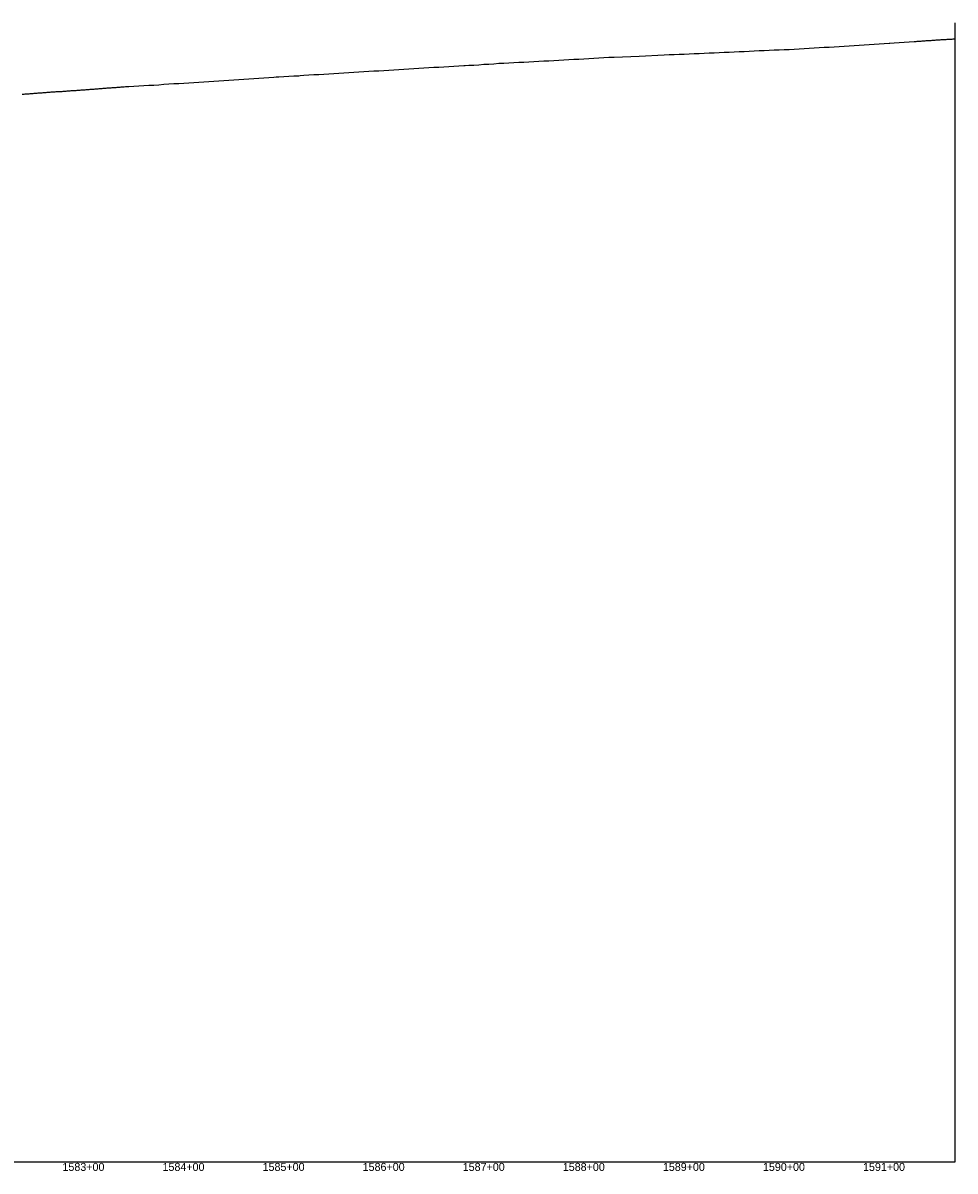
# Model space of a CAD drawing. Extents: x -3793 to 50787, y -1075 to 6138.
# Drawn here: x 45680 to 46611, y -1009 to 138 of the extents above; entities that cross this region are included whole.
import ezdxf

# ---------------------------------------------------------------- set-up
doc = ezdxf.new("R2010")
doc.units = 0
for name, color, linetype in [('RD_DDB_Profile_EX', 7, 'Continuous'), ('RD_DDB_StaTX', 7, 'Continuous'), ('RD_GPK_Profile_Cell', 7, 'Continuous'), ('RD_Sketch10', 7, 'Continuous')]:
    doc.layers.add(name, color=color, linetype=linetype)

msp = doc.modelspace()

# ---------------------------------------------------------------- linework, layer by layer
at = {"layer": 'RD_DDB_Profile_EX'}
for points in [[(46005.125091, 88.644685), (46010.124425, 88.89422), (46015.12376, 89.24341), (46020.123095, 89.492925), (46025.12243, 89.84164), (46030.121855, 90.041965), (46035.131121, 90.34179), (46040.130549, 90.642095), (46045.129879, 90.942005), (46050.129308, 91.14311), (46055.128638, 91.492245), (46060.128065, 91.8921), (46065.127393, 92.14116), (46070.12682, 92.49146), (46075.126247, 92.79175), (46080.125575, 93.042985), (46085.125002, 93.44237), (46090.124331, 93.791005), (46095.123757, 93.993035), (46100.123184, 94.34243), (46105.12281, 94.54548), (46110.122436, 94.89595), (46115.122065, 95.24785), (46120.111687, 95.44958), (46121.350563, 95.52434), (46125.112908, 95.74913), (46130.11465, 95.998345), (46135.116384, 96.34625), (46140.118103, 96.694905), (46145.119819, 96.94455), (46150.121515, 97.341625), (46155.123213, 97.738785), (46160.124887, 97.939565), (46165.116789, 98.287295), (46170.11848, 98.485875), (46175.120143, 98.73558), (46180.117974, 98.887515), (46185.114832, 99.23886), (46190.122437, 99.59058), (46195.119295, 99.742565), (46200.117112, 100.09394), (46205.113948, 100.343285), (46210.111751, 100.594625), (46215.118449, 100.895915), (46220.116252, 101.146405), (46225.113066, 101.547425), (46230.110854, 101.79866), (46235.107749, 101.99993), (46240.10699, 102.34869), (46245.116116, 102.64649), (46250.115344, 102.94545), (46255.114772, 103.24549), (46260.1141, 103.396045), (46265.113528, 103.695775), (46270.21049, 103.919275), (46295.225115, 105.01187), (46320.106699, 106.096685), (46325.106187, 106.396835), (46330.105525, 106.54657), (46335.104947, 106.74607), (46340.104286, 106.84682), (46345.103709, 107.146625), (46350.103048, 107.446), (46355.102388, 107.646495), (46360.101811, 107.84701), (46365.10115, 108.0464), (46370.100496, 108.24808), (46375.099831, 108.596315), (46380.099256, 108.74724), (46385.098591, 108.996645), (46390.098017, 109.147175), (46395.097351, 109.39742), (46400.096777, 109.597105), (46405.096113, 109.797805), (46410.095538, 110.097455), (46415.094873, 110.347305), (46420.104224, 110.59782), (46425.103652, 110.847475), (46430.103081, 111.04838), (46435.102509, 111.19961), (46440.101937, 111.44925), (46445.101366, 111.64928), (46450.100695, 111.9), (46455.100123, 112.2), (46460.099552, 112.45071), (46465.09898, 112.8), (46470.098408, 113.1), (46475.097836, 113.400615), (46480.097165, 113.7), (46485.096593, 113.850955), (46490.096022, 114.200605), (46495.09545, 114.45144), (46500.094879, 114.75136), (46505.094407, 115.10086), (46510.093835, 115.4014), (46515.093264, 115.750925), (46520.092791, 116.10051), (46525.09222, 116.45056), (46530.091648, 116.80058), (46535.091176, 117.1502), (46540.090604, 117.550175)], [(46540.090604, 117.550175), (46545.090032, 117.850065), (46545.925862, 117.908515), (46550.090572, 118.19964), (46555.090329, 118.549525), (46560.090088, 118.899325), (46565.09083, 119.24869), (46570.090587, 119.59838), (46571.092336, 119.648595), (46572.084123, 119.64878), (46573.085872, 119.798535), (46574.087618, 119.848595), (46575.090347, 119.94803), (46576.092097, 119.948615), (46577.083884, 119.998645), (46578.085633, 120.1482), (46579.087379, 120.19827), (46580.089124, 120.24834), (46581.091858, 120.297915), (46582.083646, 120.348135), (46583.085391, 120.3982), (46584.08714, 120.498085), (46585.088885, 120.548155), (46586.090634, 120.59838), (46587.093326, 120.647995), (46588.085153, 120.797835), (46589.086902, 120.8479), (46590.088648, 120.947785), (46591.090396, 120.9975), (46592.092107, 121.047585), (46593.084916, 121.047435), (46594.086665, 121.1473), (46595.08841, 121.24718), (46596.090117, 121.247655), (46597.091867, 121.34773), (46598.083692, 121.397585), (46599.08544, 121.447485), (46600.088174, 121.49716), (46601.089877, 121.547455), (46602.091627, 121.597525), (46603.083455, 121.697365), (46604.0852, 121.79725), (46605.086949, 121.797905), (46606.089637, 121.84748), (46607.091388, 121.94732), (46608.083219, 121.997145), (46609.084964, 122.09701), (46610.086713, 122.147305), (46610.92583, 122.231136)], [(45731.693468, 70.64938), (45732.696442, 70.698885), (45733.688224, 70.74901), (45734.689915, 70.89901), (45735.691622, 70.89923), (45736.693329, 70.74968), (45737.695036, 71.049305), (45738.686812, 71.14929), (45739.68851, 71.199465), (45740.690217, 71.24949), (45741.691923, 71.34953), (45742.694897, 71.49896), (45743.686678, 71.44915), (45744.68837, 71.59909), (45745.690077, 71.649235), (45746.691784, 71.79921), (45747.693491, 71.8493), (45748.695199, 71.849515), (45749.686965, 71.94952), (45750.688672, 71.89969), (45751.690379, 72.099675), (45752.693353, 72.099245), (45753.69506, 72.299205), (45754.686826, 72.29925), (45755.688533, 72.399335), (45756.690241, 72.449465), (45757.691948, 72.499545), (45758.693654, 72.699535), (45759.685425, 72.749615), (45760.687127, 72.749745), (45761.688834, 72.849825), (45762.691809, 72.94933), (45763.693516, 73.049365), (45764.68529, 73.099495), (45765.686989, 73.19953), (45766.688696, 73.24961), (45767.690403, 73.299715), (45768.69211, 73.39979), (45769.683878, 73.44983), (45770.685582, 73.599885), (45771.687289, 73.649975), (45772.690264, 73.69948), (45773.691972, 73.799525), (45774.683744, 73.89957), (45775.685445, 73.99963), (45776.687151, 73.99974), (45777.688611, 74.099805), (45778.690707, 74.14993), (45779.682339, 74.199965), (45780.142153, 74.245905), (45780.684135, 74.299935), (45781.933297, 74.37468), (45782.689953, 74.449625), (45784.14297, 74.538555), (45785.152488, 74.599635), (45790.151826, 74.849175), (45795.151079, 75.148165), (45800.150417, 75.49746), (45805.149756, 75.796815), (45810.14901, 75.996225), (45815.148348, 76.345805), (45820.147687, 76.744805), (45825.146942, 77.0918), (45830.146281, 77.39273), (45835.145619, 77.69264), (45840.144875, 77.842375), (45845.144214, 78.19196), (45850.15337, 78.54027), (45855.152704, 78.841625), (45860.152039, 79.190015), (45865.151283, 79.59033), (45870.150618, 79.939255), (45875.150133, 80.33944), (45880.14965, 80.69035), (45885.149166, 80.99071), (45890.148682, 81.341675), (45895.138271, 81.54311), (45900.137777, 81.99328), (45905.137283, 82.24494), (45910.136789, 82.6456), (45915.136295, 82.946375), (45920.135773, 83.29755), (45925.135291, 83.598615), (45930.134809, 83.99948), (45932.64673, 84.075365), (45935.134935, 84.14961), (45940.135671, 84.44873), (45945.134445, 84.74912), (45950.133219, 85.09951), (45955.131994, 85.29991), (45956.455857, 85.419175), (45960.131178, 85.74971), (45965.130511, 86.04927), (45970.129845, 86.398775), (45975.129178, 86.64853), (45980.128512, 86.997885), (45985.127845, 87.247895), (45990.127179, 87.49753), (45995.126422, 87.995365), (46000.125756, 88.295415), (46005.125091, 88.644685)], [(45678.692584, 66.799025), (45679.694434, 66.849715), (45680.69632, 66.94958), (45681.698205, 67.04944), (45682.700091, 67.19925), (45683.692126, 67.249895), (45684.786024, 67.259205), (45685.695702, 67.349885), (45686.697587, 67.449765), (45687.003758, 67.49584), (45687.700218, 67.59955), (45688.691989, 67.649605), (45689.693695, 67.69973), (45690.695402, 67.749835), (45691.698378, 67.849265), (45692.700086, 67.949355), (45693.691851, 67.999365), (45694.693558, 68.09943), (45695.696533, 68.19878), (45696.69824, 68.248885), (45697.699947, 68.34905), (45698.691713, 68.349215), (45699.694686, 68.448495), (45700.696393, 68.49877), (45701.6981, 68.54877), (45702.699807, 68.69879), (45703.692838, 68.74837), (45704.694545, 68.848345), (45705.696252, 68.89833), (45706.697962, 68.998425), (45707.699669, 69.098525), (45708.691435, 69.14858), (45709.693142, 69.19876), (45710.694849, 69.24885), (45711.697821, 69.34805), (45712.699528, 69.448155), (45713.691294, 69.49811), (45714.693004, 69.498415), (45715.694711, 69.4987), (45716.696418, 69.548785), (45717.698124, 69.59887), (45718.68989, 69.648995), (45719.691597, 69.799), (45720.693304, 69.899155), (45721.695011, 69.94929), (45722.697984, 69.99874), (45723.689752, 70.148685), (45724.691459, 70.19877), (45725.693166, 70.24902), (45726.694873, 70.34902), (45727.69658, 70.39917), (45728.688359, 70.44921), (45729.690053, 70.5491), (45730.69176, 70.5993), (45731.693468, 70.64938)]]:
    msp.add_lwpolyline(points, dxfattribs=at)
at = {"layer": 'RD_GPK_Profile_Cell'}
msp.add_line((1000, -1000), (46610.921919, -1000), dxfattribs=at)
at = {"layer": 'RD_Sketch10'}
msp.add_line((46610.921919, -1000), (46610.921919, 138.027692), dxfattribs=at)

# ---------------------------------------------------------------- texts
at = {"layer": 'RD_DDB_StaTX'}
for s, p in [('1583+00', (45718.971301, -1009)), ('1584+00', (45818.971301, -1009)), ('1585+00', (45918.971301, -1009)), ('1586+00', (46018.971301, -1009)), ('1587+00', (46118.971301, -1009)), ('1588+00', (46218.971301, -1009)), ('1589+00', (46318.971301, -1009)), ('1590+00', (46418.971301, -1009)), ('1591+00', (46518.971301, -1009))]:
    msp.add_text(s, height=8, dxfattribs=at).set_placement(p)

doc.saveas('drawing.dxf')
